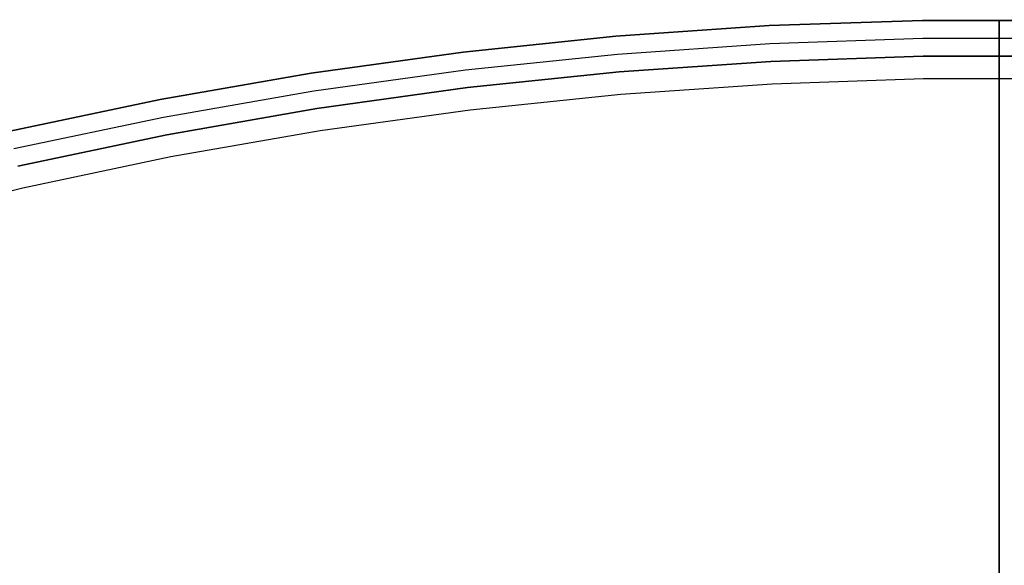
# Model space of a CAD drawing. Header units: millimetres. Extents: x 8926 to 10090, y -5004 to -3986.
# Tile 266 of 272: x 9485 to 9507, y -4266 to -4254. Entities that reach past the tile are written whole.
import ezdxf

# ---------------------------------------------------------------- set-up
doc = ezdxf.new("R2010")
doc.units = ezdxf.units.MM
doc.layers.add('BLANCO METALICO', color=7, linetype='Continuous', true_color=0xededed)

msp = doc.modelspace()

# ---------------------------------------------------------------- linework, layer by layer
at = {"layer": 'BLANCO METALICO'}
for p, q in [((9501.655, -4254.139, 223.532), (9505.088, -4254.02, 223.532)), ((9505.088, -4254.02, 221.916), (9501.655, -4254.139, 221.916)), ((9505.088, -4254.02, 220.416), (9501.655, -4254.139, 220.416)), ((9501.655, -4254.139, 222.724), (9505.088, -4254.02, 222.724)), ((9501.655, -4254.139, 221.166), (9505.088, -4254.02, 221.166)), ((9505.088, -4254.02, 223.532), (9508.522, -4254.02, 223.532)), ((9508.522, -4254.02, 221.916), (9505.088, -4254.02, 221.916)), ((9508.522, -4254.02, 220.416), (9505.088, -4254.02, 220.416)), ((9505.088, -4254.02, 222.724), (9508.522, -4254.02, 222.724)), ((9505.088, -4254.02, 221.166), (9508.522, -4254.02, 221.166)), ((9506.805, -4254.005, 221.916), (9506.805, -4254.005, 223.532)), ((9506.805, -4254.805, 223.532), (9506.805, -4254.005, 223.532)), ((9506.805, -4254.005, 221.916), (9506.805, -4254.005, 220.416)), ((9506.805, -4254.005, 220.416), (9506.805, -4254.006, 220.372)), ((9506.805, -4254.006, 220.372), (9506.805, -4254.008, 220.328)), ((9506.805, -4254.008, 220.328), (9506.805, -4254.012, 220.283)), ((9506.805, -4254.012, 220.283), (9506.805, -4254.017, 220.239)), ((9506.805, -4254.017, 220.239), (9506.805, -4254.024, 220.195)), ((9506.805, -4254.024, 220.195), (9506.805, -4254.032, 220.152)), ((9506.805, -4254.032, 220.152), (9506.805, -4254.042, 220.108)), ((9498.228, -4254.376, 223.532), (9501.655, -4254.139, 223.532)), ((9501.655, -4254.139, 221.916), (9498.228, -4254.376, 221.916)), ((9501.655, -4254.139, 220.416), (9498.228, -4254.376, 220.416)), ((9498.228, -4254.376, 222.724), (9501.655, -4254.139, 222.724)), ((9498.228, -4254.376, 221.166), (9501.655, -4254.139, 221.166)), ((9506.805, -4254.042, 220.108), (9506.805, -4254.054, 220.066)), ((9506.805, -4254.054, 220.066), (9506.805, -4254.066, 220.023)), ((9506.805, -4254.066, 220.023), (9506.805, -4254.08, 219.981)), ((9506.805, -4254.08, 219.981), (9506.805, -4254.096, 219.939)), ((9506.805, -4254.096, 219.939), (9506.805, -4254.113, 219.898)), ((9506.805, -4254.113, 219.898), (9506.805, -4254.131, 219.858)), ((9506.805, -4254.131, 219.858), (9506.805, -4254.151, 219.818)), ((9506.805, -4254.151, 219.818), (9506.805, -4254.172, 219.779)), ((9506.805, -4254.172, 219.779), (9506.805, -4254.195, 219.741)), ((9506.805, -4254.195, 219.741), (9506.805, -4254.218, 219.703)), ((9506.805, -4254.218, 219.703), (9506.805, -4254.243, 219.667)), ((9506.805, -4254.243, 219.667), (9506.805, -4254.269, 219.631)), ((9494.812, -4254.731, 223.532), (9498.228, -4254.376, 223.532)), ((9498.228, -4254.376, 221.916), (9494.812, -4254.731, 221.916)), ((9498.228, -4254.376, 220.416), (9494.812, -4254.731, 220.416)), ((9494.812, -4254.731, 222.724), (9498.228, -4254.376, 222.724)), ((9494.812, -4254.731, 221.166), (9498.228, -4254.376, 221.166)), ((9501.675, -4254.538, 223.532), (9505.094, -4254.42, 223.532)), ((9505.094, -4254.42, 223.532), (9508.516, -4254.42, 223.532)), ((9506.805, -4254.269, 219.631), (9506.805, -4254.297, 219.596)), ((9506.805, -4254.297, 219.596), (9506.805, -4254.325, 219.562)), ((9506.805, -4254.325, 219.562), (9506.805, -4254.355, 219.529)), ((9506.805, -4254.355, 219.529), (9506.805, -4254.386, 219.497)), ((9506.805, -4254.386, 219.497), (9506.805, -4254.418, 219.466)), ((9506.805, -4254.418, 219.466), (9506.805, -4254.451, 219.436)), ((9506.805, -4254.451, 219.436), (9506.805, -4254.485, 219.408)), ((9498.263, -4254.774, 223.532), (9501.675, -4254.538, 223.532)), ((9506.805, -4254.485, 219.408), (9506.805, -4254.52, 219.38)), ((9506.805, -4254.52, 219.38), (9506.805, -4254.556, 219.354)), ((9506.805, -4254.556, 219.354), (9506.805, -4254.592, 219.329)), ((9506.805, -4254.592, 219.329), (9506.805, -4254.63, 219.306)), ((9506.805, -4254.63, 219.306), (9506.805, -4254.668, 219.283)), ((9506.805, -4254.668, 219.283), (9506.805, -4254.707, 219.262)), ((9491.409, -4255.204, 223.532), (9494.812, -4254.731, 223.532)), ((9494.812, -4254.731, 221.916), (9491.409, -4255.204, 221.916)), ((9494.812, -4254.731, 220.416), (9491.409, -4255.204, 220.416)), ((9491.409, -4255.204, 222.724), (9494.812, -4254.731, 222.724)), ((9491.409, -4255.204, 221.166), (9494.812, -4254.731, 221.166)), ((9494.86, -4255.128, 223.532), (9498.263, -4254.774, 223.532)), ((9505.101, -4254.82, 223.532), (9501.696, -4254.938, 223.532)), ((9501.696, -4254.938, 221.916), (9505.101, -4254.82, 221.916)), ((9505.101, -4254.82, 222.724), (9501.696, -4254.938, 222.724)), ((9501.696, -4254.938, 220.416), (9505.101, -4254.82, 220.416)), ((9508.509, -4254.82, 223.532), (9505.101, -4254.82, 223.532)), ((9505.101, -4254.82, 221.916), (9508.509, -4254.82, 221.916)), ((9508.509, -4254.82, 222.724), (9505.101, -4254.82, 222.724)), ((9505.101, -4254.82, 220.416), (9508.509, -4254.82, 220.416)), ((9506.805, -4254.707, 219.262), (9506.805, -4254.747, 219.242)), ((9506.805, -4254.747, 219.242), (9506.805, -4254.787, 219.224)), ((9506.805, -4254.787, 219.224), (9506.805, -4254.828, 219.207)), ((9506.805, -4254.805, 221.916), (9506.805, -4254.805, 223.532)), ((9506.805, -4254.806, 220.399), (9506.805, -4254.805, 220.416)), ((9506.805, -4254.805, 220.416), (9506.805, -4254.805, 221.916)), ((9506.805, -4254.808, 220.365), (9506.805, -4254.806, 220.382)), ((9506.805, -4254.806, 220.382), (9506.805, -4254.806, 220.399)), ((9506.805, -4254.81, 220.348), (9506.805, -4254.808, 220.365)), ((9506.805, -4254.813, 220.331), (9506.805, -4254.81, 220.348)), ((9506.805, -4254.816, 220.315), (9506.805, -4254.813, 220.331)), ((9506.805, -4254.82, 220.298), (9506.805, -4254.816, 220.315)), ((9506.805, -4254.824, 220.281), (9506.805, -4254.82, 220.298)), ((9506.805, -4254.829, 220.265), (9506.805, -4254.824, 220.281)), ((9506.805, -4254.828, 219.207), (9506.805, -4254.87, 219.191)), ((9506.805, -4254.834, 220.249), (9506.805, -4254.829, 220.265)), ((9506.805, -4254.84, 220.233), (9506.805, -4254.834, 220.249)), ((9506.805, -4254.847, 220.217), (9506.805, -4254.84, 220.233)), ((9506.805, -4254.854, 220.202), (9506.805, -4254.847, 220.217)), ((9506.805, -4254.861, 220.186), (9506.805, -4254.854, 220.202)), ((9506.805, -4254.869, 220.171), (9506.805, -4254.861, 220.186)), ((9506.805, -4254.878, 220.156), (9506.805, -4254.869, 220.171)), ((9506.805, -4254.87, 219.191), (9506.805, -4254.912, 219.177)), ((9506.805, -4254.887, 220.142), (9506.805, -4254.878, 220.156)), ((9506.805, -4254.897, 220.128), (9506.805, -4254.887, 220.142)), ((9506.805, -4254.907, 220.114), (9506.805, -4254.897, 220.128)), ((9506.805, -4254.917, 220.101), (9506.805, -4254.907, 220.114)), ((9506.805, -4254.912, 219.177), (9506.805, -4254.955, 219.164)), ((9506.805, -4254.928, 220.088), (9506.805, -4254.917, 220.101)), ((9491.471, -4255.599, 223.532), (9494.86, -4255.128, 223.532)), ((9501.696, -4254.938, 223.532), (9498.297, -4255.173, 223.532)), ((9498.297, -4255.173, 221.916), (9501.696, -4254.938, 221.916)), ((9501.696, -4254.938, 222.724), (9498.297, -4255.173, 222.724)), ((9498.297, -4255.173, 220.416), (9501.696, -4254.938, 220.416)), ((9506.805, -4254.94, 220.075), (9506.805, -4254.928, 220.088)), ((9506.805, -4254.952, 220.063), (9506.805, -4254.94, 220.075)), ((9506.805, -4254.964, 220.051), (9506.805, -4254.952, 220.063)), ((9506.805, -4254.955, 219.164), (9506.805, -4254.998, 219.153)), ((9506.805, -4254.977, 220.039), (9506.805, -4254.964, 220.051)), ((9506.805, -4254.99, 220.028), (9506.805, -4254.977, 220.039)), ((9506.805, -4255.003, 220.018), (9506.805, -4254.99, 220.028)), ((9506.805, -4254.998, 219.153), (9506.805, -4255.041, 219.143)), ((9506.805, -4255.017, 220.008), (9506.805, -4255.003, 220.018)), ((9506.805, -4255.031, 219.998), (9506.805, -4255.017, 220.008)), ((9506.805, -4255.046, 219.989), (9506.805, -4255.031, 219.998)), ((9506.805, -4255.041, 219.143), (9506.805, -4255.084, 219.135)), ((9506.805, -4255.06, 219.98), (9506.805, -4255.046, 219.989)), ((9506.805, -4255.075, 219.972), (9506.805, -4255.06, 219.98)), ((9506.805, -4255.091, 219.965), (9506.805, -4255.075, 219.972)), ((9506.805, -4255.084, 219.135), (9506.805, -4255.128, 219.128)), ((9506.805, -4255.106, 219.958), (9506.805, -4255.091, 219.965)), ((9506.805, -4255.122, 219.951), (9506.805, -4255.106, 219.958)), ((9506.805, -4255.138, 219.945), (9506.805, -4255.122, 219.951)), ((9506.805, -4255.128, 219.128), (9506.805, -4255.172, 219.123)), ((9488.026, -4255.794, 223.532), (9491.409, -4255.204, 223.532)), ((9491.409, -4255.204, 221.916), (9488.026, -4255.794, 221.916)), ((9491.409, -4255.204, 220.416), (9488.026, -4255.794, 220.416)), ((9488.026, -4255.794, 222.724), (9491.409, -4255.204, 222.724)), ((9488.026, -4255.794, 221.166), (9491.409, -4255.204, 221.166)), ((9498.297, -4255.173, 223.532), (9494.908, -4255.525, 223.532)), ((9494.908, -4255.525, 221.916), (9498.297, -4255.173, 221.916)), ((9498.297, -4255.173, 222.724), (9494.908, -4255.525, 222.724)), ((9494.908, -4255.525, 220.416), (9498.297, -4255.173, 220.416)), ((9501.722, -4255.437, 219.116), (9505.11, -4255.32, 219.116)), ((9501.722, -4255.437, 219.916), (9505.11, -4255.32, 219.916)), ((9505.11, -4255.32, 219.116), (9508.5, -4255.32, 219.116)), ((9505.11, -4255.32, 219.916), (9508.5, -4255.32, 219.916)), ((9506.805, -4255.154, 219.94), (9506.805, -4255.138, 219.945)), ((9506.805, -4255.17, 219.935), (9506.805, -4255.154, 219.94)), ((9506.805, -4255.187, 219.93), (9506.805, -4255.17, 219.935)), ((9506.805, -4255.172, 219.123), (9506.805, -4255.217, 219.119)), ((9506.805, -4255.204, 219.927), (9506.805, -4255.187, 219.93)), ((9506.805, -4255.22, 219.924), (9506.805, -4255.204, 219.927)), ((9506.805, -4255.217, 219.119), (9506.805, -4255.261, 219.117)), ((9506.805, -4255.237, 219.921), (9506.805, -4255.22, 219.924)), ((9506.805, -4255.254, 219.919), (9506.805, -4255.237, 219.921)), ((9506.805, -4255.271, 219.917), (9506.805, -4255.254, 219.919)), ((9506.805, -4255.261, 219.117), (9506.805, -4255.305, 219.116)), ((9506.805, -4255.288, 219.917), (9506.805, -4255.271, 219.917)), ((9506.805, -4255.305, 219.916), (9506.805, -4255.288, 219.917)), ((9506.805, -4255.305, 219.116), (9506.805, -4328.005, 219.116)), ((9506.805, -4328.505, 219.916), (9506.805, -4255.305, 219.916)), ((9494.908, -4255.525, 223.532), (9491.533, -4255.994, 223.532)), ((9491.533, -4255.994, 221.916), (9494.908, -4255.525, 221.916)), ((9494.908, -4255.525, 222.724), (9491.533, -4255.994, 222.724)), ((9491.533, -4255.994, 220.416), (9494.908, -4255.525, 220.416)), ((9498.34, -4255.671, 219.116), (9501.722, -4255.437, 219.116)), ((9498.34, -4255.671, 219.916), (9501.722, -4255.437, 219.916)), ((9484.664, -4256.5, 223.532), (9488.026, -4255.794, 223.532)), ((9488.026, -4255.794, 221.916), (9484.664, -4256.5, 221.916)), ((9488.026, -4255.794, 220.416), (9484.664, -4256.5, 220.416)), ((9484.664, -4256.5, 222.724), (9488.026, -4255.794, 222.724)), ((9484.664, -4256.5, 221.166), (9488.026, -4255.794, 221.166)), ((9488.101, -4256.186, 223.532), (9491.471, -4255.599, 223.532)), ((9494.968, -4256.021, 219.116), (9498.34, -4255.671, 219.116)), ((9494.968, -4256.021, 219.916), (9498.34, -4255.671, 219.916)), ((9491.533, -4255.994, 223.532), (9488.177, -4256.579, 223.532)), ((9488.177, -4256.579, 221.916), (9491.533, -4255.994, 221.916)), ((9491.533, -4255.994, 222.724), (9488.177, -4256.579, 222.724)), ((9488.177, -4256.579, 220.416), (9491.533, -4255.994, 220.416)), ((9484.753, -4256.89, 223.532), (9488.101, -4256.186, 223.532)), ((9491.611, -4256.488, 219.116), (9494.968, -4256.021, 219.116)), ((9491.611, -4256.488, 219.916), (9494.968, -4256.021, 219.916)), ((9488.177, -4256.579, 223.532), (9484.842, -4257.28, 223.532)), ((9484.842, -4257.28, 221.916), (9488.177, -4256.579, 221.916)), ((9488.177, -4256.579, 222.724), (9484.842, -4257.28, 222.724)), ((9484.842, -4257.28, 220.416), (9488.177, -4256.579, 220.416)), ((9488.271, -4257.07, 219.116), (9491.611, -4256.488, 219.116)), ((9488.271, -4257.07, 219.916), (9491.611, -4256.488, 219.916)), ((9484.953, -4257.767, 219.116), (9488.271, -4257.07, 219.116)), ((9484.953, -4257.767, 219.916), (9488.271, -4257.07, 219.916)), ((9481.662, -4258.579, 219.116), (9484.953, -4257.767, 219.116)), ((9481.662, -4258.579, 219.916), (9484.953, -4257.767, 219.916))]:
    msp.add_line(p, q, dxfattribs=at)

doc.saveas('drawing.dxf')
